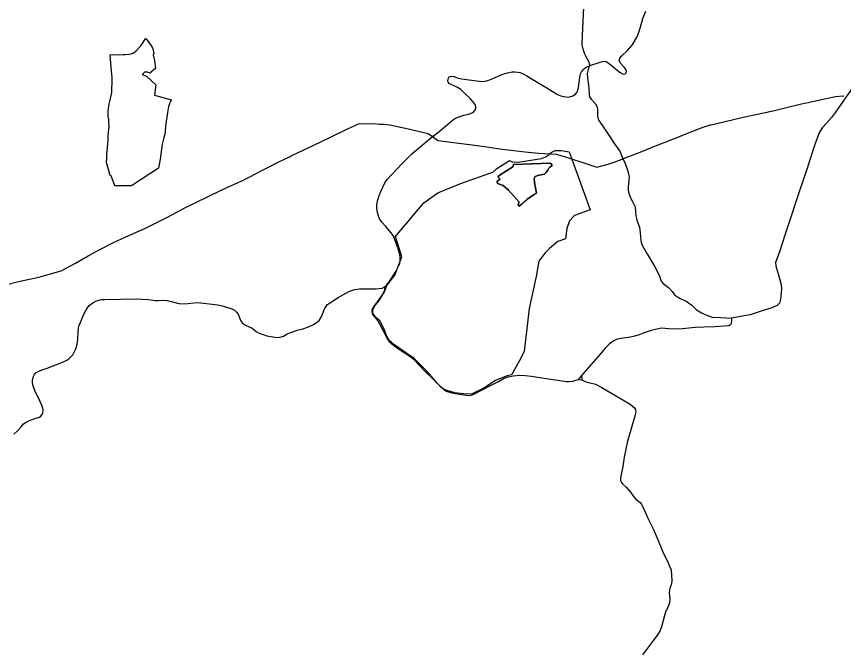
# Model space of a CAD drawing. Extents: x -789162 to -606354, y -1062736 to -945481.
# Drawn here: x -665183 to -659774, y -999855 to -995705 of the extents above; entities that cross this region are included whole.
import ezdxf

# ---------------------------------------------------------------- set-up
doc = ezdxf.new("R2010")
doc.units = 0
for name, color, linetype in [('_SIRSI VZTAHY_OP vodnich zdroju II stupne', 7, 'Continuous'), ('_SIRSI VZTAHY_SILNICE II TRIDY_STAV', 7, 'Continuous'), ('_SIRSI VZTAHY_SILNICE III TRIDY_STAV', 7, 'Continuous'), ('_SIRSI VZTAHY_VTL PLYNOVOD', 7, 'Continuous')]:
    doc.layers.add(name, color=color, linetype=linetype)

msp = doc.modelspace()

# ---------------------------------------------------------------- linework, layer by layer
at = {"layer": '_SIRSI VZTAHY_OP vodnich zdroju II stupne'}
for points in [[(-664572.7, -996734.7), (-664590.2, -996674.8), (-664594.6, -996658.7), (-664593, -996631.6), (-664592.1, -996606.3), (-664588.8, -996560.8), (-664583.1, -996512.7), (-664583.8, -996502.3), (-664583.9, -996486), (-664578.9, -996440.6), (-664578.1, -996426.8), (-664578, -996422.1), (-664579.9, -996405.4), (-664580, -996394.1), (-664579.7, -996378.7), (-664582.9, -996359.6), (-664585, -996324.4), (-664585, -996320.4), (-664577.2, -996281.1), (-664576.4, -996275.1), (-664569.4, -996242), (-664562, -996212.7), (-664560.4, -996202.3), (-664560, -996194.5), (-664560.3, -996178.6), (-664558.5, -996136.9), (-664557.2, -996106.9), (-664564.9, -996038.5), (-664571.5, -995955.1), (-664549.9, -995952.4), (-664506.6, -995956.4), (-664486.4, -995954.2), (-664471.7, -995952.6), (-664449.6, -995950.8), (-664434.4, -995949.9), (-664423, -995944.5), (-664403.2, -995931.9), (-664373.2, -995900), (-664359.5, -995881.9), (-664340.5, -995849.9), (-664335.9, -995851.9), (-664303.8, -995892.3), (-664293.1, -995909), (-664291, -995917.2), (-664284.8, -995943.7), (-664290.4, -995956.4), (-664280.4, -995991.6), (-664274.1, -996043.8), (-664311.5, -996076.1), (-664327.5, -996069.4), (-664346.7, -996069), (-664360.7, -996083.9), (-664333.8, -996095.6), (-664271.4, -996152.3), (-664281.8, -996219.8), (-664169.9, -996250.6), (-664177.8, -996264.4), (-664188.8, -996293.3), (-664195.3, -996332.8), (-664209.1, -996421.7), (-664211.7, -996462.4), (-664222.6, -996505), (-664229.7, -996540.4), (-664244.7, -996638.1), (-664254.6, -996696.7), (-664424.4, -996807.9), (-664433.3, -996810.9), (-664539.6, -996811.9), (-664564.7, -996746.2), (-664565.7, -996743.9), (-664569.4, -996747)], [(-661567.5, -996589.4), (-661431.1, -996969.4), (-661533.1, -997006.5), (-661564.9, -997040.9), (-661583.4, -997091.2), (-661591.3, -997158.7), (-661641.6, -997175.9), (-661697.3, -997221), (-661727.7, -997252.7), (-661766.1, -997304.4), (-661784.6, -997405), (-661829.7, -997614.2), (-661862.8, -997893.6), (-661897.2, -997962.4), (-661944.8, -998047.1), (-661980.6, -998056.4), (-662049.4, -998084.2), (-662126.2, -998134.5), (-662201.7, -998171.6), (-662240.1, -998174.2), (-662316.9, -998163.6), (-662380.4, -998145.1), (-662402.9, -998131.9), (-662432.1, -998101.4), (-662496.9, -998024.6), (-662581.7, -997941.2), (-662636, -997904.1), (-662711.4, -997851.2), (-662747.2, -997818.1), (-662765.7, -997786.3), (-662776.3, -997753.2), (-662806.8, -997695), (-662834.6, -997669.8), (-662851.8, -997644.6), (-662853.1, -997622.1), (-662839.9, -997595.7), (-662810.7, -997561.2), (-662775, -997500.3), (-662760.4, -997463.3), (-662708.8, -997395.7), (-662662.4, -997275.2), (-662704.8, -997142.8), (-662518.1, -996923.1), (-662428.1, -996858.2), (-662283.8, -996798.6), (-662062.7, -996719.2), (-662041.5, -996698), (-661959.4, -996646.3), (-661940.9, -996654.7), (-661901, -996656.4), (-661846.7, -996649.1), (-661749.1, -996632.1), (-661716.4, -996619.5), (-661686.6, -996592.9), (-661658.9, -996580.4), (-661620.5, -996581.5)], [(-661681.7, -996682.7), (-661688.3, -996685.1), (-661694.2, -996688.7), (-661701.9, -996696.9), (-661707.8, -996709.7), (-661720.1, -996727.4), (-661728.5, -996735.1), (-661766.5, -996741.6), (-661790.6, -996749.9), (-661797.1, -996762.9), (-661794.3, -996790.7), (-661782.3, -996859.3), (-661801.7, -996870.4), (-661845.3, -996901.9), (-661878.6, -996930.6), (-661895.3, -996944.5), (-661901.8, -996934.3), (-661896.2, -996918.6), (-661963.9, -996839.8), (-661999.1, -996810.1), (-662037.1, -996796.2), (-662038.9, -996781.4), (-662020.4, -996768.4), (-662034.3, -996753.6), (-662018.5, -996740.6), (-661937, -996686.9), (-661932.1, -996671.4), (-661693.1, -996664.3), (-661681.9, -996672.7)], [(-661782.3, -996859.3), (-661794.3, -996790.7), (-661797.1, -996762.9), (-661790.6, -996749.9), (-661766.5, -996741.6), (-661728.5, -996735.1), (-661720.1, -996727.4), (-661707.8, -996709.7), (-661701.9, -996696.9), (-661694.2, -996688.7), (-661688.3, -996685.1), (-661681.7, -996682.7), (-661681.9, -996672.7), (-661693.1, -996664.3), (-661932.1, -996671.4), (-661937, -996686.9), (-662018.5, -996740.6), (-662034.3, -996753.6), (-662020.4, -996768.4), (-662038.9, -996781.4), (-662037.1, -996796.2), (-661999.1, -996810.1), (-661963.9, -996839.8), (-661896.2, -996918.6), (-661901.8, -996934.3), (-661895.3, -996944.5), (-661845.3, -996901.9), (-661801.7, -996870.4)]]:
    msp.add_lwpolyline(points, close=True, dxfattribs=at)
at = {"layer": '_SIRSI VZTAHY_SILNICE II TRIDY_STAV'}
for points in [[(-661432.6, -996025.4), (-661372.5, -996004.7), (-661349.8, -995998.4), (-661335, -995997.6), (-661322.3, -996002.3), (-661283.9, -996030.6), (-661255.1, -996055.5), (-661233.4, -996071.9), (-661213.8, -996082.2), (-661200.9, -996080.6), (-661194.9, -996074.1), (-661192.1, -996061.8), (-661194.9, -996052.7), (-661207.9, -996036.6), (-661232.8, -996010.9), (-661240, -995995.5), (-661236, -995977.6), (-661224.2, -995961.8), (-661186.3, -995927.5), (-661155.3, -995891.5), (-661122, -995834.6), (-661104.2, -995780.3), (-661086.3, -995718.2), (-661065.9, -995670.3)], [(-662777.9, -997474.9), (-662762.8, -997460.7), (-662738.6, -997429.3), (-662702.5, -997372.4), (-662686.4, -997340.4), (-662676.5, -997319.2), (-662672.9, -997302), (-662673.3, -997278.1), (-662676.5, -997260.7), (-662688.2, -997217.3), (-662710.9, -997157.1), (-662720.2, -997135.4), (-662732, -997118.8), (-662767.8, -997077.4), (-662793.2, -997049.7), (-662810.1, -997022.2), (-662820.1, -996994.8), (-662825.6, -996963), (-662826.2, -996941.6), (-662823.8, -996919.1), (-662810.3, -996875.5), (-662800.4, -996849.6), (-662773.5, -996792.1), (-662758.3, -996770.9), (-662664.5, -996670.4), (-662597, -996601.5), (-662476.8, -996501.8), (-662418.7, -996456.6), (-662376.6, -996421.7), (-662332.4, -996383.1), (-662311.3, -996370.1), (-662284.3, -996358.6), (-662256.8, -996350.8), (-662227.4, -996342.6), (-662197, -996331.5), (-662179.1, -996311.3), (-662178.7, -996296), (-662180.7, -996284.6), (-662191.7, -996268.5), (-662213.9, -996242.6), (-662252.8, -996206.3), (-662277.7, -996183), (-662298.3, -996168.2), (-662321.1, -996157.9), (-662355.2, -996142), (-662361.3, -996128.5), (-662360.2, -996112.1), (-662352.1, -996099.7), (-662340.4, -996094.8), (-662320.5, -996096.8), (-662301.2, -996105.5), (-662272.9, -996112.9), (-662190.1, -996124), (-662138, -996129.1), (-662117.9, -996126.7), (-662103, -996123.8), (-662087.2, -996118.7), (-662066.8, -996110.3), (-662002.2, -996082), (-661972.6, -996073), (-661940.9, -996067.2), (-661924.5, -996065.8), (-661903, -996068.2), (-661890.6, -996070.3), (-661876.8, -996075.9), (-661861, -996083.3), (-661844.3, -996092.6), (-661755.9, -996146.8), (-661715, -996171.9), (-661697.7, -996182.8), (-661643.7, -996215.1), (-661622.8, -996222.5), (-661605.9, -996228), (-661589, -996230.7), (-661573.6, -996231.2), (-661558.5, -996227.9), (-661547.7, -996224.6), (-661537.6, -996219.7), (-661526, -996211.9), (-661517.8, -996202.6), (-661513.6, -996192.8), (-661507.5, -996169.8), (-661498.7, -996103.1), (-661494, -996080.1), (-661488, -996066.1), (-661477.3, -996052.9), (-661466.5, -996043.3), (-661456.7, -996036.7), (-661432.6, -996025.4)], [(-665201.2, -998435.4), (-665178, -998413.6), (-665152.9, -998387.1), (-665137.1, -998368), (-665121.3, -998355.5), (-665099, -998344.3), (-665056.1, -998330.9), (-665034.2, -998322.5), (-665023.9, -998316.1), (-665019.1, -998311.3), (-665011.2, -998296.9), (-665009.4, -998276.5), (-665015.4, -998251.9), (-665031.2, -998217.5), (-665063.4, -998148.6), (-665076.2, -998112.9), (-665078.6, -998097.3), (-665079.1, -998084.6), (-665075.1, -998063.1), (-665065.7, -998044.1), (-665057.9, -998034.3), (-665042.6, -998024.5), (-665015.7, -998014), (-664983.9, -998002.8), (-664886.2, -997965.9), (-664854.8, -997952), (-664841.9, -997943), (-664829.9, -997931.9), (-664815.9, -997916), (-664803.1, -997894.6), (-664795.2, -997876), (-664785.9, -997846.8), (-664782.2, -997814.7), (-664779.4, -997767.8), (-664778, -997740.8), (-664773.3, -997722.9), (-664767.8, -997711.6), (-664757.6, -997688.1), (-664740.3, -997646.6), (-664723.2, -997615.8), (-664707.4, -997594), (-664685.1, -997576.4), (-664665.3, -997565.8), (-664644.2, -997558.1), (-664627.5, -997554.5), (-664605, -997553.6), (-664503.9, -997551.7), (-664413.4, -997551.1), (-664361.7, -997553.1), (-664322.8, -997555.5), (-664276.4, -997560.5), (-664254.7, -997560.2), (-664221.2, -997559.4), (-664198.2, -997561), (-664170.8, -997567.5), (-664129.9, -997579.6), (-664109.4, -997583.3), (-664061.1, -997581.5), (-664023.8, -997575.9), (-663998.4, -997575), (-663866.5, -997590.3), (-663836.3, -997596.3), (-663774, -997615.4), (-663757.8, -997624.2), (-663741.4, -997639), (-663731.9, -997653.9), (-663719, -997692.5), (-663705.5, -997708.6), (-663685.4, -997722.2), (-663642.7, -997741.1), (-663616, -997764.5), (-663591.9, -997776.1), (-663569.2, -997783.9), (-663545, -997791), (-663493.9, -997801.2), (-663474.3, -997802.2), (-663452.4, -997798.3), (-663437.2, -997793.8), (-663412.1, -997779.9), (-663382.4, -997767.3), (-663346.6, -997755.7), (-663310.8, -997745.9), (-663273.4, -997733.5), (-663241.1, -997718.7), (-663222.7, -997708.1), (-663204.4, -997691.6), (-663192.3, -997674.4), (-663181.2, -997649.8), (-663173.8, -997626.1), (-663164.9, -997607.5), (-663149.1, -997588), (-663130.5, -997573.6), (-663079.4, -997541.5), (-663009.9, -997502.1), (-662969.8, -997489), (-662940.4, -997484.6), (-662910.7, -997484.2), (-662862.4, -997485.6), (-662833.7, -997485.2), (-662791.3, -997480.2), (-662777.9, -997474.9)]]:
    msp.add_lwpolyline(points, dxfattribs=at)
at = {"layer": '_SIRSI VZTAHY_SILNICE III TRIDY_STAV'}
for points in [[(-661432.6, -996025.4), (-661436.6, -996004.2), (-661457.7, -995969.2), (-661464.6, -995951.7), (-661475.2, -995925.8), (-661480.2, -995903.8), (-661482.8, -995880.8), (-661480.2, -995829.9), (-661472.3, -995644.1)], [(-661432.6, -996025.4), (-661441.3, -996043.3), (-661446.4, -996060), (-661450.2, -996078.3), (-661448.3, -996105.6), (-661439.4, -996171.7), (-661437.6, -996210.8), (-661434.7, -996229.1), (-661424.8, -996245), (-661396.9, -996276.8), (-661387.7, -996292), (-661383.8, -996311.1), (-661383.2, -996353.6), (-661381.6, -996368.2), (-661374.3, -996385.7), (-661321, -996460), (-661294.9, -996499.9), (-661272.4, -996537.1), (-661236.8, -996585.9), (-661222.2, -996623.3), (-661202.6, -996666), (-661189.3, -996701.7), (-661180, -996731.4), (-661176.5, -996754.9), (-661178.1, -996777.5), (-661182.8, -996818.2), (-661182.6, -996841.9), (-661176.5, -996867), (-661167, -996889.8), (-661152.4, -996918.4), (-661137.2, -996948), (-661133.3, -996982.6), (-661131.8, -997007.3), (-661125.4, -997034.3), (-661108.9, -997083.5), (-661104.1, -997116.3), (-661102.2, -997148), (-661096.2, -997181), (-661088.9, -997203.6), (-661055.2, -997261.4), (-661007.6, -997340.7), (-660990.1, -997372.8), (-660978.1, -997402.3), (-660966, -997433.7), (-660954, -997449.6), (-660919, -997476.6), (-660894.6, -997503), (-660878.1, -997523.3), (-660847, -997545.8), (-660803.5, -997565.5), (-660764.7, -997591.9), (-660734.6, -997622.7), (-660703.1, -997642.3), (-660673.9, -997655), (-660633.6, -997669.6), (-660578.4, -997671.2), (-660507.2, -997675.7)], [(-659710.9, -996164.5), (-659825.2, -996329.6), (-659852.2, -996365.6), (-659885.1, -996401.9), (-659911.2, -996431.4), (-659923.5, -996449.5), (-659930, -996460.8), (-659937.9, -996475.6), (-659960.5, -996541.9), (-659994.5, -996642.8), (-660011, -996698.2), (-660019.6, -996722), (-660080.2, -996903.9), (-660120.4, -997022.8), (-660152.9, -997121), (-660195.1, -997250.5), (-660217.4, -997312.8), (-660216.1, -997335.6), (-660192.9, -997417.6), (-660180.8, -997458.8), (-660179.7, -997485.8), (-660186.6, -997552.2), (-660193.2, -997577.9), (-660208.1, -997594.4), (-660242.9, -997608.4), (-660305.6, -997629.1), (-660383.4, -997654.1), (-660422.4, -997661.4), (-660507.2, -997675.7)], [(-662777.9, -997474.9), (-662773.7, -997489.5), (-662787.5, -997516.6), (-662801.7, -997539.4), (-662852.3, -997609.6), (-662858.1, -997621.4), (-662859.4, -997634.3), (-662854.7, -997652.3), (-662819.2, -997694.8), (-662808.2, -997712.7), (-662785.8, -997760.4), (-662761.5, -997807), (-662745.7, -997829.8), (-662717.4, -997853.9), (-662684.8, -997876.9), (-662648.3, -997900.7), (-662602.1, -997932.4), (-662575.9, -997956.1), (-662549.2, -997983.6), (-662505.4, -998028.8), (-662468.9, -998064.3), (-662425.5, -998107.7), (-662391.1, -998140.5), (-662381.3, -998149.5), (-662367, -998156.9), (-662336.6, -998164.5), (-662287.3, -998173.2), (-662226.2, -998181.2), (-662209.3, -998178.8), (-662196.7, -998174.9), (-662140.6, -998147.8), (-662073.8, -998112.2), (-662030.4, -998089.9), (-661996.9, -998071.9), (-661967.3, -998060.6), (-661934.2, -998052.6), (-661892.3, -998049.3), (-661855.1, -998051.5), (-661814.4, -998056.5), (-661746.6, -998067.4), (-661658, -998079.9), (-661586.3, -998089.8), (-661567.2, -998091), (-661544.2, -998087.6), (-661530.2, -998084.1), (-661508.3, -998076.6)], [(-660507.2, -997675.7), (-660506.2, -997696), (-660507.6, -997710.3), (-660512.8, -997719.8), (-660524.2, -997726.9), (-660614.2, -997733.3), (-660686.1, -997736), (-660742.8, -997737.4), (-660805.5, -997744.7), (-660845.2, -997749.2), (-660916.3, -997746.7), (-660963.4, -997742.4), (-660993.9, -997747.9), (-661031.7, -997757.9), (-661076.5, -997772.7), (-661110.3, -997785.9), (-661147.6, -997797), (-661180.6, -997802.7), (-661215.7, -997806.4), (-661254.2, -997813.9), (-661280.6, -997826.6), (-661304.7, -997845.2), (-661333.3, -997873), (-661366.1, -997910.8), (-661487.1, -998051)], [(-661487.1, -998051), (-661508.3, -998076.6)], [(-661508.3, -998076.6), (-661484.3, -998079.9)], [(-661487.1, -998051), (-661484.3, -998079.9)], [(-661484.3, -998079.9), (-661458.4, -998092.4), (-661395.7, -998108.4), (-661353.6, -998129.3), (-661231.3, -998201.4), (-661169.8, -998239.4), (-661141.2, -998261.6), (-661134.3, -998272.7), (-661132.2, -998286.4), (-661138.8, -998318.1), (-661185.6, -998479.9), (-661207.5, -998584.6), (-661217.8, -998646.4), (-661231.3, -998720), (-661231.7, -998738.3), (-661226.6, -998750.7), (-661219.3, -998759.9), (-661194.4, -998780.4), (-661167.6, -998813.2), (-661147.5, -998841.3), (-661132.9, -998860.5), (-661114.8, -998872.4), (-661103.1, -998881.6), (-661094.1, -998893.1), (-661068.1, -998948), (-661053.8, -998983.5), (-661015.5, -999057.9), (-660992.6, -999114.2), (-660969.3, -999170), (-660956.1, -999204.9), (-660925.4, -999265.7), (-660911.1, -999296.4), (-660901.9, -999320.9), (-660897.9, -999357.5), (-660896.8, -999389.7), (-660899.6, -999413.7), (-660909.3, -999443.2), (-660913.3, -999470.2), (-660909.9, -999514.9), (-660912.2, -999537.9), (-660921.3, -999561.4), (-660937.3, -999598.4), (-660947, -999627.6), (-660964.2, -999693.5), (-660972.9, -999718.7), (-660988.3, -999743.6), (-661015.4, -999779.9), (-661087.5, -999876.1)]]:
    msp.add_lwpolyline(points, dxfattribs=at)
at = {"layer": '_SIRSI VZTAHY_VTL PLYNOVOD'}
for points in [[(-662443, -996503.8), (-662425.9, -996515.7), (-662324.9, -996529.2), (-662220.2, -996542.2), (-662119.7, -996555.5), (-662021.9, -996568.9), (-661933.2, -996580.9), (-661855.3, -996590.4), (-661769.1, -996597.3), (-661650.8, -996604.6), (-661565.4, -996630.4), (-661472, -996660.6), (-661387.7, -996689.9), (-661313, -996670.3), (-661306.8, -996668.6), (-661267.1, -996654.4), (-661263.2, -996653), (-661238.6, -996644.2), (-661238.2, -996644.1), (-661221.2, -996636.9), (-661212.8, -996633.4), (-661212.8, -996633.3), (-661091.9, -996586.9), (-661002.5, -996549.8), (-660985.4, -996543.2), (-660868.1, -996497.9), (-660787.1, -996465.3), (-660690.9, -996428.8), (-660644, -996414), (-660639.2, -996412.9), (-660547, -996390.6), (-660429.8, -996364), (-660335, -996342.7), (-660225.6, -996318.7), (-660129, -996295.8), (-660031.1, -996272.4), (-660015.3, -996268.8), (-660005.3, -996266.6), (-659995.3, -996264.3), (-659926.4, -996248.6), (-659826.2, -996227.2), (-659775.4, -996223.5), (-659772.1, -996225)], [(-665239.1, -997454.5), (-665169.7, -997436.8), (-665037.6, -997409.6), (-665037.5, -997409.6), (-664991.4, -997395.7), (-664991.2, -997395.6), (-664985.4, -997394), (-664976.8, -997391.6), (-664890.7, -997367.3), (-664796.7, -997317.6), (-664714.6, -997270.2), (-664637.9, -997227.1), (-664630.8, -997223.6), (-664553.5, -997184.8), (-664467.5, -997146), (-664344.5, -997090.4), (-664340.7, -997088.5), (-664196.6, -997016.4), (-664102.7, -996965.8), (-664082.9, -996955.1), (-663934, -996884.5), (-663840.3, -996838.9), (-663734.5, -996791), (-663706, -996776.7), (-663700.3, -996773.9), (-663656.4, -996752), (-663578.3, -996711.6), (-663540.2, -996692.9), (-663472.4, -996657.7), (-663392.5, -996619.3), (-663386.9, -996616.6), (-663191.8, -996523.8), (-663119.9, -996488.9), (-663027.8, -996444), (-662945.6, -996405.8), (-662846.9, -996405.1), (-662808.6, -996407.6), (-662795.5, -996408.5), (-662776.1, -996409.7), (-662741.8, -996412), (-662629.8, -996437.1), (-662490.3, -996469.1), (-662467.7, -996485.5), (-662467.5, -996485.7), (-662454.5, -996495.9), (-662445.4, -996502.1)], [(-662445.4, -996502.1), (-662445, -996501.6), (-662444.5, -996501.9), (-662443.9, -996502.4), (-662443.2, -996502.8), (-662442.6, -996503.2), (-662443, -996503.8)], [(-662445.4, -996502.1), (-662444.1, -996503), (-662443, -996503.8)]]:
    msp.add_lwpolyline(points, dxfattribs=at)

doc.saveas('drawing.dxf')
